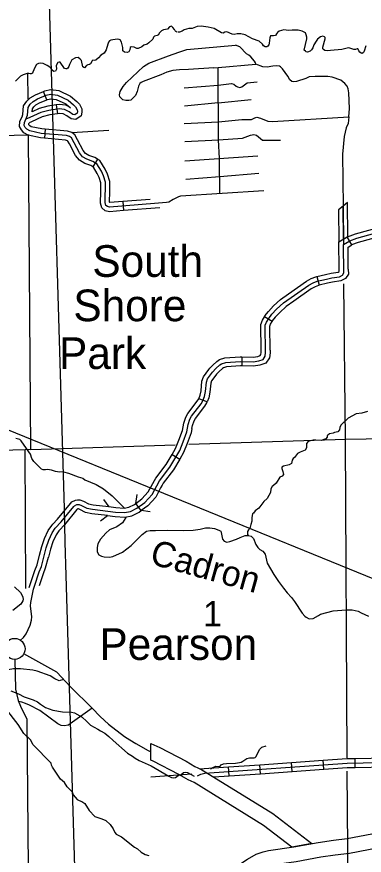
# Model space of a CAD drawing. Extents: x 1212896 to 1368412, y 378476 to 478763.
# Drawn here: x 1274256 to 1280046, y 399509 to 413498 of the extents above; entities that cross this region are included whole.
import ezdxf

# ---------------------------------------------------------------- set-up
doc = ezdxf.new("R2010")
doc.units = 0
for name, color, linetype in [('Level 10', 7, 'Continuous'), ('Level 24', 7, 'Continuous'), ('Level 31', 7, 'Continuous'), ('Level 32', 7, 'Continuous'), ('Level 35', 7, 'Continuous'), ('Level 38', 7, 'Continuous'), ('Level 4', 7, 'Continuous'), ('Level 45', 7, 'Continuous'), ('Level 5', 7, 'Continuous'), ('Level 60', 7, 'Continuous'), ('Level 9', 7, 'Continuous'), ('R_Draft', 7, 'Continuous')]:
    doc.layers.add(name, color=color, linetype=linetype)

msp = doc.modelspace()

# ---------------------------------------------------------------- linework, layer by layer
at = {"layer": 'Level 10'}
msp.add_line((1276488, 401098), (1276488, 401373), dxfattribs=at)
for points in [[(1275153, 402321), (1274925, 402562), (1274372, 402867)], [(1275153, 402321), (1275513, 401963), (1275645, 401822), (1275785, 401696), (1276051, 401490), (1276141, 401433)], [(1276141, 401433), (1276238, 401372), (1276448, 401254), (1276488, 401235)], [(1276488, 401373), (1276638, 401304), (1277078, 401078), (1277224, 400990), (1277326, 400947), (1278523, 400205)], [(1278370, 400007), (1277212, 400724), (1277111, 400766), (1276956, 400859), (1276528, 401079), (1276488, 401098)], [(1277569, 399199), (1277662, 399230), (1277830, 399293), (1277923, 399337), (1277992, 399374), (1278102, 399445), (1278248, 399525), (1278362, 399565), (1278452, 399587), (1278871, 399647), (1279280, 399722), (1279532, 399761), (1279761, 399786), (1280378, 399906), (1280670, 399989), (1280930, 400077), (1281032, 400125), (1281298, 400229), (1281510, 400333)], [(1281620, 400108), (1281398, 400000), (1281131, 399895), (1281023, 399844), (1280744, 399750), (1280435, 399663), (1279799, 399539), (1279565, 399513), (1279321, 399476), (1278911, 399401), (1278500, 399341), (1278434, 399325), (1278349, 399295), (1278230, 399230), (1278119, 399159), (1278036, 399114), (1277928, 399063), (1277745, 398994), (1277642, 398960)], [(1278523, 400205), (1279173, 399703)], [(1278841, 399643), (1278370, 400007)], [(1279173, 399703), (1278871, 399647), (1278841, 399643)]]:
    msp.add_lwpolyline(points, dxfattribs=at)
at = {"layer": 'Level 24'}
msp.add_circle((1274219, 402952), 175, dxfattribs=at)
at = {"layer": 'Level 31'}
for p, q in [((1279626, 409741), (1279775, 409830)), ((1279841, 409695), (1279763, 409824)), ((1279258, 409164), (1279293, 409018)), ((1279258, 409164), (1279258, 409164)), ((1278511, 408416), (1278382, 408492)), ((1278477, 407938), (1278477, 407938)), ((1278008, 407822), (1278004, 407672)), ((1277585, 407534), (1277585, 407534)), ((1277429, 407072), (1277288, 407125)), ((1276843, 406195), (1276973, 406120)), ((1276549, 405759), (1276549, 405759)), ((1275266, 405437), (1275266, 405437)), ((1276328, 405259), (1276239, 405380)), ((1275770, 405176), (1275770, 405176)), ((1274637, 404518), (1274637, 404518)), ((1274637, 404518), (1274637, 404518))]:
    msp.add_line(p, q, dxfattribs=at)
for points in [[(1277538, 412649), (1277612, 412651), (1278241, 412706), (1278234, 412731), (1278217, 412760), (1278154, 412830), (1278121, 412859), (1278086, 412881), (1277975, 412998), (1277901, 413026)], [(1277642, 410547), (1277633, 411135), (1277620, 411447), (1277612, 412651)], [(1277046, 411720), (1277618, 411748), (1278008, 411783), (1278170, 411784), (1278225, 411813), (1278259, 411821), (1278317, 411805), (1278442, 411758), (1278517, 411752), (1279792, 411831)], [(1279792, 411831), (1279779, 411720), (1279746, 411648), (1279714, 411501), (1279687, 411207), (1279696, 410339)], [(1278374, 410596), (1276985, 410504), (1276952, 410493), (1276862, 410450), (1276790, 410404), (1276750, 410397), (1276553, 410381)], [(1279769, 410401), (1279696, 410339), (1279620, 410280)], [(1279775, 409830), (1279769, 410401)], [(1279620, 410280), (1279626, 409741)], [(1274993, 405069), (1275205, 405327), (1275220, 405341), (1275255, 405360), (1275293, 405362), (1275334, 405347), (1275425, 405300), (1275518, 405281), (1275900, 405234), (1276053, 405225), (1276149, 405244), (1276256, 405297), (1276390, 405397), (1276511, 405526), (1276588, 405675), (1276637, 405756), (1276808, 405983), (1276971, 406262), (1277029, 406404), (1277090, 406576), (1277113, 406697), (1277142, 406785), (1277170, 406836), (1277327, 407042), (1277356, 407089), (1277384, 407161), (1277403, 407247), (1277417, 407404), (1277436, 407457), (1277516, 407568), (1277575, 407632), (1277638, 407689), (1277668, 407709), (1277738, 407731), (1277980, 407746), (1278198, 407742), (1278290, 407756), (1278362, 407781), (1278397, 407834), (1278403, 407895), (1278398, 408351), (1278418, 408402), (1278455, 408465), (1278509, 408534), (1278586, 408619), (1278701, 408723), (1279126, 409023), (1279196, 409061), (1279261, 409086), (1279419, 409123), (1279507, 409143), (1279635, 409162), (1279683, 409189), (1279708, 409225), (1279702, 409698), (1279804, 409759), (1279925, 409804), (1280465, 409955)], [(1279763, 409824), (1279770, 409828), (1279901, 409876), (1280287, 409985)], [(1279631, 409286), (1279626, 409741), (1279763, 409824)], [(1280328, 409840), (1279948, 409734), (1279835, 409692)], [(1279781, 409288), (1279777, 409657), (1279841, 409695)], [(1279258, 409164), (1279402, 409197), (1279493, 409218), (1279610, 409235), (1279630, 409247), (1279631, 409249), (1279631, 409286)], [(1279781, 409288), (1279782, 409202), (1279733, 409133), (1279659, 409091), (1279520, 409070), (1279435, 409051), (1279293, 409018)], [(1278785, 408876), (1279086, 409088), (1279165, 409131), (1279239, 409159), (1279258, 409164)], [(1279293, 409018), (1279283, 409015), (1279227, 408994), (1279165, 408960), (1278871, 408753)], [(1278382, 408492), (1278391, 408508), (1278450, 408583), (1278532, 408673), (1278653, 408783), (1278785, 408876)], [(1278871, 408753), (1278747, 408665), (1278639, 408567), (1278565, 408486), (1278515, 408423), (1278511, 408416)], [(1278327, 407936), (1278321, 408365), (1278349, 408436), (1278382, 408492)], [(1278477, 407938), (1278472, 408338), (1278484, 408370), (1278511, 408416)], [(1278477, 407938), (1278477, 407892), (1278468, 407808), (1278409, 407720), (1278308, 407684), (1278202, 407668), (1278004, 407672)], [(1278008, 407822), (1278193, 407818), (1278271, 407830), (1278312, 407845), (1278323, 407861), (1278327, 407899), (1278327, 407936)], [(1277475, 407636), (1277521, 407686), (1277590, 407749), (1277635, 407778), (1277724, 407807), (1277979, 407823), (1278008, 407822)], [(1278004, 407672), (1277982, 407672), (1277752, 407658), (1277700, 407642), (1277683, 407630), (1277627, 407579), (1277585, 407534)], [(1277288, 407125), (1277310, 407183), (1277327, 407258), (1277342, 407421), (1277368, 407493), (1277457, 407616), (1277475, 407636)], [(1277585, 407534), (1277573, 407521), (1277502, 407422), (1277490, 407388), (1277476, 407235), (1277454, 407139), (1277429, 407072)], [(1277028, 406659), (1277039, 406716), (1277072, 406816), (1277107, 406878), (1277264, 407085), (1277288, 407123), (1277288, 407125)], [(1277176, 406631), (1277185, 406679), (1277210, 406756), (1277232, 406795), (1277388, 407000), (1277423, 407056), (1277429, 407072)], [(1276843, 406195), (1276902, 406296), (1276958, 406432), (1277016, 406596), (1277028, 406659)], [(1277176, 406631), (1277162, 406557), (1277098, 406378), (1277037, 406230), (1276973, 406120)], [(1276549, 405759), (1276574, 405799), (1276744, 406026), (1276843, 406195)], [(1276973, 406120), (1276870, 405942), (1276698, 405715), (1276678, 405681)], [(1276239, 405380), (1276339, 405454), (1276448, 405570), (1276521, 405713), (1276549, 405759)], [(1276678, 405681), (1276652, 405639), (1276571, 405483), (1276440, 405341), (1276328, 405259)], [(1274856, 405032), (1274935, 405119), (1275149, 405380), (1275175, 405403), (1275233, 405436), (1275266, 405437)], [(1275266, 405437), (1275305, 405439), (1275365, 405417), (1275451, 405373), (1275530, 405356), (1275789, 405325)], [(1275275, 405287), (1275263, 405281), (1275258, 405276), (1275049, 405021), (1274967, 404931)], [(1275770, 405176), (1275506, 405208), (1275400, 405230), (1275305, 405279), (1275282, 405288), (1275272, 405287)], [(1275789, 405325), (1275907, 405310), (1276048, 405301), (1276124, 405317), (1276215, 405362), (1276239, 405380)], [(1275770, 405176), (1275893, 405161), (1276058, 405150), (1276174, 405173), (1276294, 405234), (1276328, 405259)], [(1274550, 403996), (1274630, 404235), (1274667, 404328), (1274748, 404637), (1274790, 404766), (1274846, 404891), (1274898, 404965), (1274993, 405069)], [(1274637, 404518), (1274674, 404659), (1274718, 404793), (1274779, 404929), (1274839, 405013), (1274856, 405032)], [(1274967, 404931), (1274956, 404919), (1274910, 404854), (1274858, 404739), (1274818, 404617), (1274783, 404480)], [(1274463, 403976), (1274558, 404261), (1274594, 404352), (1274637, 404518)], [(1274632, 404011), (1274699, 404209), (1274737, 404305), (1274783, 404480)], [(1274320, 403095), (1274370, 403142), (1274411, 403205), (1274478, 403348), (1274501, 403430), (1274505, 403489), (1274485, 403672), (1274489, 403725), (1274535, 403950), (1274550, 403996)], [(1274222, 402777), (1274233, 402281), (1274280, 402092), (1274316, 401999), (1274424, 401779), (1274456, 398054)]]:
    msp.add_lwpolyline(points, dxfattribs=at)
at = {"layer": 'Level 32'}
for p, q in [((1279373, 400945), (1279362, 401094)), ((1279896, 400975), (1279893, 401125)), ((1277793, 400833), (1277782, 400983)), ((1278320, 400870), (1278309, 401020)), ((1278846, 400908), (1278836, 401057))]:
    msp.add_line(p, q, dxfattribs=at)
for points in [[(1277615, 412063), (1278164, 412118)], [(1279700, 409786), (1279695, 410338)], [(1279696, 410339), (1279702, 409698)], [(1275037, 402444), (1274960, 402421), (1274892, 402450), (1274813, 402500), (1274595, 402579), (1274521, 402599), (1274315, 402620), (1274202, 402618), (1274111, 402601), (1274020, 402575), (1273951, 402541), (1273909, 402505), (1273663, 402149), (1273448, 401912), (1273337, 401778), (1273247, 401683)], [(1275105, 401681), (1275059, 401669), (1274998, 401675), (1274941, 401701), (1274640, 401926), (1274469, 402014), (1274401, 402043), (1274340, 402064), (1274287, 402074)], [(1275105, 401681), (1275510, 401966)], [(1277269, 400836), (1277324, 400863), (1277390, 400879), (1279760, 401046), (1282158, 401095), (1282240, 401107), (1282345, 401148)], [(1278836, 401057), (1279362, 401094)], [(1279362, 401094), (1279757, 401122), (1279893, 401125)], [(1279893, 401125), (1280421, 401136)], [(1277293, 400948), (1277782, 400983)], [(1277782, 400983), (1278309, 401020)], [(1278309, 401020), (1278836, 401057)], [(1278846, 400908), (1279373, 400945)], [(1279373, 400945), (1279764, 400972), (1279896, 400975)], [(1279896, 400975), (1280424, 400986)], [(1277539, 400815), (1277793, 400833)], [(1277793, 400833), (1278320, 400870)], [(1278320, 400870), (1278846, 400908)]]:
    msp.add_lwpolyline(points, dxfattribs=at)
at = {"layer": 'Level 35'}
for points in [[(1280102, 406915), (1280008, 406882), (1279913, 406874), (1279777, 406799), (1279658, 406687), (1279638, 406645), (1279636, 406605), (1279604, 406572), (1279553, 406562), (1279530, 406551), (1279470, 406542), (1279438, 406518), (1279430, 406506), (1279431, 406484), (1279406, 406454), (1279330, 406427), (1279240, 406435), (1279197, 406433), (1279145, 406422), (1279115, 406411), (1279085, 406379), (1279087, 406309), (1279064, 406265), (1278979, 406234), (1278934, 406211), (1278887, 406143), (1278865, 406131), (1278846, 406099), (1278832, 406047), (1278794, 406023), (1278699, 406000), (1278674, 405982), (1278673, 405962), (1278689, 405913), (1278699, 405861), (1278679, 405835), (1278640, 405818), (1278578, 405717), (1278536, 405676), (1278510, 405659), (1278489, 405622), (1278483, 405561), (1278431, 405459), (1278374, 405409), (1278290, 405299), (1278231, 405254), (1278200, 405216), (1278185, 405205)], [(1275033, 405908), (1274965, 405903), (1274903, 405910), (1274833, 405936), (1274770, 405946), (1274734, 405940), (1274698, 405942), (1274669, 405951), (1274539, 406078), (1274507, 406128), (1274482, 406198), (1274457, 406242), (1274327, 406425), (1274308, 406445), (1274286, 406453), (1274238, 406461)], [(1275033, 405908), (1275119, 405884), (1275280, 405821), (1275354, 405798), (1275388, 405773), (1275581, 405693), (1275703, 405622), (1275845, 405506), (1276044, 405306)], [(1276076, 405145), (1276018, 405055), (1275922, 404991), (1275799, 404939), (1275741, 404881), (1275651, 404785), (1275606, 404707), (1275593, 404643), (1275593, 404572), (1275622, 404523), (1275667, 404498), (1275711, 404490), (1275802, 404485), (1275854, 404492), (1276020, 404567), (1276162, 404678), (1276348, 404860), (1276415, 404917), (1276479, 404929), (1276568, 404926), (1276775, 404933), (1277038, 404927), (1277196, 404930), (1277315, 404947), (1277400, 404969), (1277434, 404973), (1277474, 404973), (1277553, 404959), (1277625, 404933), (1277654, 404915), (1277665, 404896), (1277671, 404838), (1277683, 404784), (1277711, 404750), (1277756, 404734), (1277809, 404741), (1277920, 404785), (1277979, 404813), (1278061, 404841), (1278114, 404846), (1278162, 404833), (1278199, 404791), (1278240, 404696), (1278271, 404645), (1278307, 404609)], [(1278185, 405205), (1278172, 405146), (1278171, 405083), (1278154, 405025), (1278148, 404981), (1278136, 404956), (1278116, 404937), (1278102, 404913), (1278099, 404888), (1278103, 404863), (1278114, 404846)], [(1278307, 404609), (1278355, 404582), (1278397, 404531), (1278430, 404384), (1278542, 404191), (1278619, 404074), (1278700, 403964), (1278763, 403887), (1278836, 403807), (1278885, 403744), (1279015, 403547), (1279054, 403500), (1279077, 403481), (1279128, 403454), (1279196, 403459), (1279285, 403510), (1279319, 403534), (1279530, 403588), (1279745, 403603), (1279847, 403604), (1279943, 403582), (1279997, 403551), (1280117, 403499)], [(1274218, 403988), (1274320, 403891), (1274357, 403821), (1274362, 403769), (1274358, 403751), (1274322, 403698), (1274191, 403595)], [(1274157, 402254), (1274285, 402202), (1274378, 402154), (1274531, 402100), (1274600, 402066), (1274649, 402027), (1274735, 401974), (1274858, 401930), (1275017, 401903), (1275165, 401896), (1275220, 401884), (1275345, 401811), (1275417, 401748), (1275487, 401678), (1275609, 401613), (1275652, 401582), (1275722, 401544), (1275792, 401491), (1275862, 401424), (1276103, 401211), (1276184, 401163), (1276227, 401130), (1276296, 401090), (1276494, 401003), (1276790, 400827), (1276834, 400805), (1276868, 400799), (1276902, 400805), (1276945, 400839), (1276998, 400858), (1277036, 400889), (1277063, 400895), (1277102, 400887), (1277212, 400828)], [(1274830, 401045), (1274531, 401353), (1274483, 401436), (1274375, 401540), (1274280, 401692), (1274068, 401962)], [(1277485, 400949), (1277513, 400970), (1277576, 400994), (1277626, 400992), (1277644, 400997), (1277660, 401016), (1277702, 401033), (1277753, 401040), (1277902, 401043), (1277968, 401056), (1277997, 401063), (1278025, 401078), (1278090, 401122), (1278133, 401135), (1278212, 401134), (1278228, 401139), (1278246, 401158), (1278300, 401275), (1278339, 401311), (1278413, 401337)], [(1275177, 400569), (1275094, 400648), (1275053, 400725), (1274985, 400779), (1274853, 400978), (1274836, 401012), (1274830, 401045)], [(1275177, 400569), (1275198, 400519), (1275261, 400439), (1275293, 400422), (1275341, 400406), (1275391, 400373), (1275463, 400255), (1275554, 400158), (1275672, 400115), (1275738, 400086), (1275812, 400020), (1275864, 399947), (1275890, 399890), (1275914, 399861), (1276000, 399819), (1276218, 399644), (1276267, 399616), (1276328, 399563), (1276397, 399524), (1276456, 399507)]]:
    msp.add_lwpolyline(points, dxfattribs=at)
at = {"layer": 'Level 38'}
for points in [[(1275702, 405443), (1275791, 405322)], [(1276239, 405379), (1276260, 405528)], [(1275769, 405174), (1275649, 405085)], [(1276477, 405238), (1276329, 405259)]]:
    msp.add_lwpolyline(points, dxfattribs=at)
at = {"layer": 'Level 4'}
for points in [[(1279760, 401132), (1279737, 406452), (1279709, 409042)], [(1277121, 406365), (1279737, 406452), (1283500, 406513), (1283857, 406519), (1288961, 406406), (1289181, 406415), (1290423, 406416)], [(1274488, 406278), (1274394, 406272), (1270467, 406166)], [(1274488, 406278), (1276893, 406358)], [(1279807, 395805), (1279761, 400914)]]:
    msp.add_lwpolyline(points, dxfattribs=at)
at = {"layer": 'Level 45'}
for p, q in [((1274758, 412114), (1274700, 412253)), ((1274913, 412029), (1274935, 411880)), ((1274729, 411621), (1274715, 411472)), ((1275601, 411124), (1275523, 410996)), ((1276021, 410414), (1276032, 410264))]:
    msp.add_line(p, q, dxfattribs=at)
for points in [[(1277538, 412649), (1277119, 412619), (1276969, 412615), (1276857, 412603), (1276755, 412572), (1276656, 412529), (1276360, 412416), (1276330, 412400), (1276308, 412383), (1276285, 412341), (1276262, 412250), (1276232, 412184), (1276187, 412134), (1276154, 412109), (1276122, 412102), (1276076, 412100), (1276022, 412111), (1275976, 412161), (1275968, 412196), (1275979, 412252), (1276028, 412336), (1276085, 412402), (1276369, 412666), (1276459, 412723), (1276783, 412847), (1276959, 412905), (1277038, 412937), (1277091, 412953), (1277901, 413026)], [(1279792, 411831), (1279802, 411967), (1279790, 412228), (1279781, 412295), (1279762, 412341), (1279724, 412384), (1279659, 412440), (1279510, 412491), (1279439, 412501), (1279227, 412503), (1279127, 412494), (1279072, 412470), (1278917, 412417), (1278872, 412411), (1278839, 412418), (1278809, 412445), (1278773, 412506), (1278685, 412632), (1278651, 412665), (1278635, 412673), (1278586, 412681), (1278524, 412675), (1278427, 412656), (1278356, 412665), (1278241, 412706)], [(1277048, 412314), (1277613, 412358), (1277837, 412383), (1277874, 412374), (1277911, 412343), (1277934, 412332), (1277973, 412321), (1277988, 412322), (1278009, 412330), (1278095, 412396), (1278262, 412414)], [(1274700, 412253), (1274725, 412263), (1274815, 412283), (1274955, 412266), (1275152, 412173), (1275256, 412085), (1275261, 412080)], [(1274351, 411847), (1274353, 411853), (1274357, 411870), (1274369, 412012), (1274422, 412091), (1274481, 412147), (1274567, 412197), (1274700, 412253)], [(1276553, 410381), (1275803, 410323), (1275765, 410331), (1275740, 410351), (1275728, 410398), (1275735, 410740), (1275700, 410847), (1275665, 410923), (1275588, 411045), (1275524, 411085), (1275423, 411120), (1275352, 411164), (1275300, 411229), (1275166, 411477), (1275137, 411498), (1275085, 411515), (1274663, 411553), (1274471, 411593), (1274422, 411621), (1274396, 411653), (1274380, 411686), (1274382, 411732), (1274426, 411828), (1274433, 411858), (1274444, 411986), (1274481, 412041), (1274527, 412086), (1274601, 412129), (1274748, 412190), (1274818, 412205), (1274933, 412192), (1275111, 412108), (1275203, 412030), (1275237, 411994), (1275264, 411943), (1275265, 411916), (1275260, 411890), (1275221, 411863), (1275190, 411867), (1275130, 411912), (1275053, 411952), (1274961, 411961), (1274791, 411936), (1274654, 411900), (1274473, 411817), (1274409, 411792)], [(1274758, 412114), (1274770, 412120), (1274822, 412131), (1274913, 412120), (1275071, 412046), (1275152, 411977)], [(1274512, 411915), (1274515, 411961), (1274538, 411994), (1274572, 412027), (1274634, 412063), (1274758, 412114)], [(1274913, 412029), (1274776, 412009), (1274629, 411969), (1274512, 411915)], [(1275140, 411990), (1275075, 412024), (1274960, 412036), (1274913, 412029)], [(1275261, 412080), (1275299, 412039), (1275339, 411963), (1275342, 411909), (1275328, 411845), (1275241, 411784), (1275160, 411793), (1275089, 411847), (1275031, 411878), (1274963, 411884), (1274935, 411880)], [(1277615, 412063), (1277052, 412008)], [(1274715, 411472), (1274651, 411478), (1274443, 411521), (1274372, 411561), (1274332, 411611), (1274303, 411670), (1274307, 411750), (1274351, 411847)], [(1274935, 411880), (1274807, 411862), (1274680, 411828), (1274503, 411746), (1274463, 411731)], [(1274729, 411621), (1274673, 411626), (1274497, 411663), (1274471, 411678), (1274458, 411693), (1274454, 411701), (1274455, 411714), (1274463, 411731)], [(1274488, 411785), (1274488, 411786)], [(1275265, 411447), (1275223, 411526), (1275171, 411565), (1275099, 411587), (1274729, 411621)], [(1275134, 411376), (1275107, 411425), (1275102, 411429), (1275070, 411439), (1274715, 411472)], [(1275601, 411124), (1275556, 411152), (1275455, 411186), (1275402, 411219), (1275362, 411269), (1275265, 411447)], [(1277059, 411420), (1277620, 411447), (1278019, 411473), (1278152, 411523), (1278208, 411533), (1278250, 411523), (1278352, 411439), (1278649, 411442)], [(1275523, 410996), (1275491, 411015), (1275390, 411050), (1275301, 411106), (1275236, 411186), (1275134, 411376)], [(1277055, 411093), (1278273, 411176)], [(1275805, 410581), (1275809, 410751), (1275769, 410874), (1275730, 410958), (1275641, 411099), (1275601, 411124)], [(1275655, 410584), (1275658, 410729), (1275629, 410819), (1275598, 410886), (1275533, 410989), (1275523, 410996)], [(1277072, 410788), (1277639, 410831), (1278291, 410891)], [(1276032, 410264), (1275799, 410246), (1275731, 410260), (1275672, 410308), (1275651, 410389), (1275655, 410584)], [(1276021, 410414), (1275808, 410397), (1275804, 410398), (1275802, 410406), (1275805, 410581)], [(1276477, 410449), (1276021, 410414)], [(1276638, 410311), (1276032, 410264)]]:
    msp.add_lwpolyline(points, dxfattribs=at)
at = {"layer": 'Level 5'}
for points in [[(1274443, 412123), (1274439, 412558)], [(1275789, 411599), (1275174, 411564)], [(1274449, 411522), (1269181, 411401), (1269094, 411398)], [(1274488, 406278), (1274449, 411522), (1274448, 411536)], [(1274409, 403962), (1274394, 406272)], [(1277172, 400862), (1276488, 400813)]]:
    msp.add_lwpolyline(points, dxfattribs=at)
at = {"layer": 'Level 60'}
msp.add_spline([(1275538, 388463), (1274493, 424373), (1274106, 437641)], degree=3, dxfattribs=at)
at = {"layer": 'Level 9'}
for points in [[(1276926, 413244), (1276908, 413252), (1276894, 413266), (1276886, 413285), (1276859, 413318), (1276832, 413339), (1276801, 413328), (1276765, 413294), (1276699, 413279), (1276668, 413266), (1276630, 413224), (1276615, 413199), (1276595, 413188), (1276549, 413176), (1276533, 413157), (1276521, 413124), (1276458, 413063), (1276430, 413041), (1276373, 413024), (1276340, 412997), (1276279, 412970), (1276258, 412969), (1276212, 412992), (1276160, 412994), (1276147, 412985), (1276141, 412945), (1276122, 412916), (1276095, 412900), (1276052, 412910), (1276025, 412930), (1276021, 412984), (1276003, 413077), (1275980, 413114), (1275960, 413121), (1275928, 413125), (1275823, 413107), (1275800, 413096), (1275785, 413072), (1275771, 413039), (1275748, 412946), (1275710, 412892), (1275654, 412859), (1275617, 412812), (1275576, 412777), (1275546, 412769), (1275524, 412772), (1275512, 412764), (1275483, 412714), (1275467, 412701), (1275441, 412697), (1275417, 412684), (1275383, 412648), (1275355, 412665), (1275333, 412770), (1275314, 412793), (1275279, 412818), (1275232, 412812), (1275172, 412778), (1275133, 412704), (1275122, 412667), (1275108, 412640), (1275091, 412627), (1275076, 412627), (1275053, 412635), (1274978, 412743), (1274964, 412743), (1274940, 412733), (1274911, 412688), (1274915, 412625), (1274903, 412592), (1274875, 412583), (1274850, 412600), (1274822, 412647)], [(1279366, 412952), (1279356, 412962), (1279357, 412991), (1279398, 413130), (1279393, 413151), (1279384, 413163), (1279358, 413172), (1279316, 413162), (1279270, 413127), (1279243, 413093), (1279206, 413030), (1279190, 412981), (1279169, 412945), (1279146, 412923), (1279103, 412910), (1279080, 412915), (1279067, 412922), (1279047, 412942), (1279091, 413128), (1279090, 413160), (1279080, 413199), (1279066, 413230), (1279015, 413260), (1278946, 413274), (1278848, 413276), (1278785, 413270), (1278704, 413278), (1278630, 413260), (1278601, 413236), (1278587, 413211), (1278566, 413188), (1278533, 413179), (1278499, 413182), (1278482, 413178), (1278472, 413145), (1278463, 413057), (1278456, 413029), (1278442, 413007), (1278422, 412997), (1278393, 412997), (1278368, 413013), (1278351, 413039), (1278295, 413091), (1278186, 413132), (1278061, 413196), (1277989, 413212), (1277928, 413212), (1277877, 413204), (1277846, 413206), (1277755, 413246), (1277726, 413242), (1277697, 413222), (1277668, 413229), (1277548, 413301), (1277446, 413323), (1277327, 413339), (1277260, 413335), (1277179, 413301), (1277122, 413300), (1277082, 413292), (1277046, 413281), (1277010, 413258), (1276968, 413244), (1276941, 413243)], [(1280076, 413016), (1280046, 412923), (1280033, 412902), (1280014, 412888), (1279997, 412889), (1279971, 412908), (1279958, 412929), (1279948, 412958), (1279939, 412966), (1279928, 412966), (1279899, 412951), (1279874, 412954), (1279808, 412976), (1279782, 412979), (1279675, 412951), (1279483, 412937), (1279435, 412928), (1279391, 412934), (1279366, 412952)], [(1274822, 412647), (1274764, 412685), (1274694, 412719), (1274644, 412724), (1274617, 412719), (1274585, 412700), (1274556, 412651), (1274526, 412573), (1274516, 412558), (1274496, 412546), (1274477, 412546), (1274456, 412554), (1274428, 412553), (1274361, 412531), (1274317, 412505), (1274235, 412426)]]:
    msp.add_lwpolyline(points, dxfattribs=at)
at = {"layer": 'R_Draft'}
msp.add_line((1253662, 414939), (1283026, 402970), dxfattribs=at)

# ---------------------------------------------------------------- texts
at = {"layer": 'Level 24'}
for s, p in [('South', (1275515, 409159)), ('Shore', (1275199, 408419)), ('Park', (1274960, 407622)), ('Pearson', (1275633, 402768))]:
    msp.add_text(s, height=528, dxfattribs=at).set_placement(p)
at = {"layer": 'Level 35'}
msp.add_text('Cadron', height=422.4, rotation=344.4399, dxfattribs=at).set_placement((1276454, 404377))
at = {"layer": 'Level 5'}
msp.add_text('1', height=422, dxfattribs=at).set_placement((1277363, 403329))

doc.saveas('drawing.dxf')
